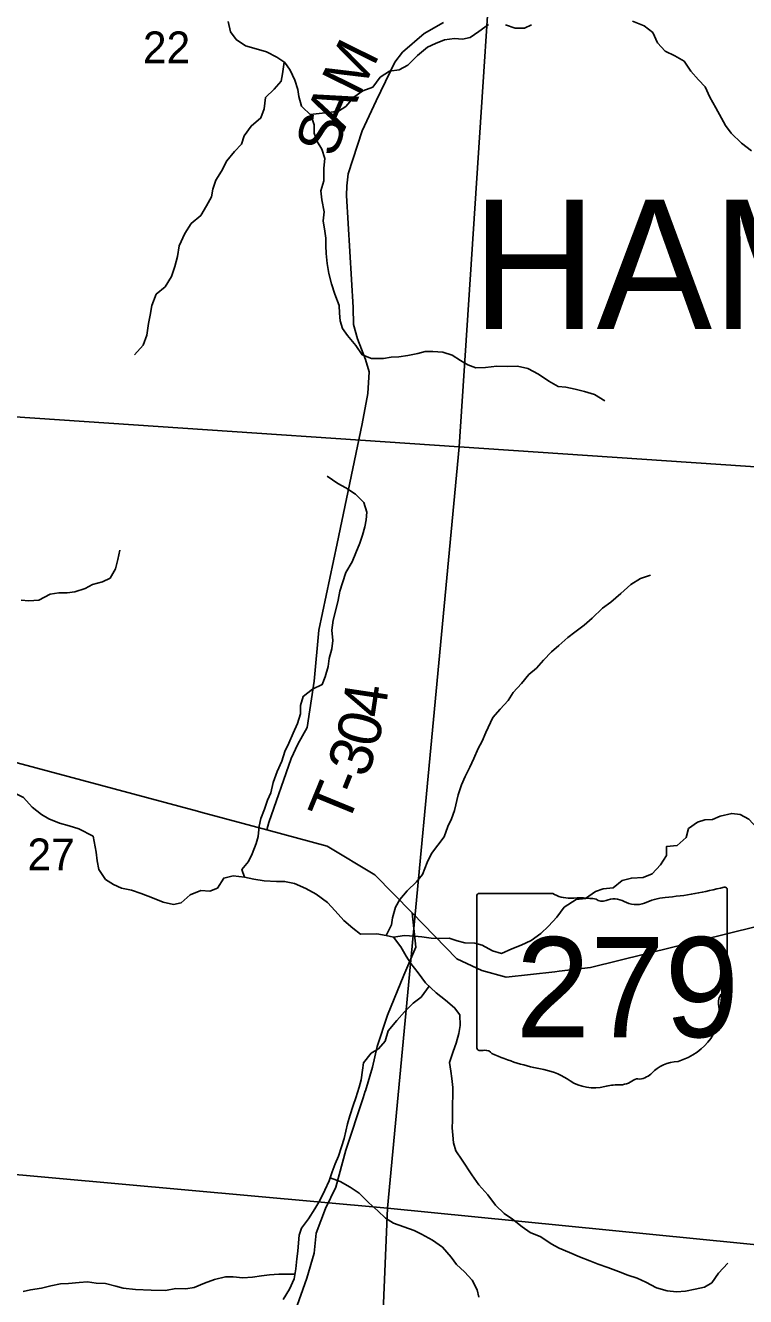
# Model space of a CAD drawing. Extents: x 1715311 to 2083412, y 146837 to 553079.
# Drawn here: x 1902515 to 1907523, y 315575 to 324418 of the extents above; entities that cross this region are included whole.
import ezdxf

# ---------------------------------------------------------------- set-up
doc = ezdxf.new("R2010")
doc.units = 0
for name, color, linetype in [('GM_X_County_Road', 7, 'Continuous'), ('GM_X_Minor_River', 7, 'Continuous'), ('GM_X_Section', 7, 'Continuous'), ('GM_X_Section_Text', 7, 'Continuous'), ('GM_X_State_Location', 7, 'Continuous'), ('GM_X_State_Route', 7, 'Continuous'), ('GM_X_State_Shield', 7, 'Continuous'), ('GM_X_Township_Road', 7, 'Continuous'), ('GM_X_Township_Road_Text', 7, 'Continuous'), ('GM_X_Township_Text', 7, 'Continuous')]:
    doc.layers.add(name, color=color, linetype=linetype)

msp = doc.modelspace()

# ---------------------------------------------------------------- linework, layer by layer
at = {"layer": 'GM_X_County_Road'}
for points in [[(1904879, 317007.3), (1904928.5, 317172.3), (1904960.7, 317314.6), (1905032.9, 317532.9), (1905147.2, 317811.2), (1905229.5, 318005.5), (1905203.4, 318244.5)], [(1904390.6, 315473.9), (1904472.8, 315704.2), (1904523, 315876.5), (1904537.2, 316016.7), (1904601.4, 316188.9), (1904673.6, 316337.1), (1904743.9, 316593.5), (1904864.3, 316958), (1904878.4, 317005.1), (1904879, 317007.3)]]:
    msp.add_lwpolyline(points, dxfattribs=at)
at = {"layer": 'GM_X_Minor_River'}
for points in [[(1903925.3, 324445.3), (1903941, 324373.2), (1903980.8, 324319), (1904044.5, 324276.7), (1904118.4, 324254.4), (1904190.2, 324234.1), (1904264, 324197.8), (1904317.8, 324159.5), (1904355.5, 324107.4), (1904387.2, 324037.2), (1904409, 323973.1), (1904416.8, 323923), (1904434.5, 323856.9), (1904502.2, 323790.6), (1904523.9, 323726.5), (1904521.7, 323668.4), (1904543.4, 323610.3), (1904575.2, 323558.1), (1904596.9, 323492), (1904590.7, 323424), (1904590.4, 323337.9), (1904570.1, 323268), (1904575.9, 323203.9), (1904591.6, 323121.8), (1904585.3, 323057.7), (1904597.1, 322987.6), (1904602.9, 322937.6), (1904604.7, 322885.5), (1904606.5, 322831.5), (1904612.2, 322761.4), (1904624, 322693.3), (1904643.7, 322621.2), (1904667.4, 322549.1), (1904697, 322468.9), (1904698.8, 322416.8), (1904704.6, 322362.8), (1904720.4, 322310.7), (1904754.2, 322260.5), (1904811.8, 322190.3), (1904857.6, 322126), (1904921.4, 322099.8), (1905005.3, 322101.5), (1905057.2, 322109.3), (1905111.2, 322113), (1905175.1, 322122.8), (1905243.1, 322136.6), (1905295.1, 322150.4), (1905347, 322150.2), (1905416.9, 322143.9), (1905482.7, 322123.6), (1905540.5, 322087.4), (1905592.4, 322057.2), (1905646.2, 322034.9), (1905714.1, 322038.7), (1905794.1, 322046.4), (1905866, 322046.1), (1905935.9, 322047.8), (1906009.7, 322031.5), (1906083.5, 321991.2), (1906155.2, 321942.9), (1906219, 321906.6), (1906272.9, 321900.4), (1906336.8, 321888.2), (1906402.6, 321871.9), (1906472.5, 321849.6), (1906544.2, 321805.3)], [(1906735.7, 324448.5), (1906817.5, 324414.1), (1906877.2, 324367.9), (1906910.9, 324297.7), (1906964.7, 324239.5), (1907030.4, 324205.2), (1907096.2, 324168.9), (1907141.9, 324098.7), (1907195.6, 324040.4), (1907241.4, 323990.2), (1907275.1, 323918), (1907316.7, 323843.8), (1907356.4, 323771.6), (1907384.2, 323721.5), (1907422, 323667.3), (1907493.6, 323599), (1907563.3, 323546.6)], [(1904495.3, 323797.3), (1904558.1, 323804.4), (1904622.1, 323812.1), (1904692, 323821.9), (1904742.1, 323853.7), (1904798.3, 323919.5), (1904862.3, 323963.3), (1904930.3, 323989.1), (1904982.5, 324056.9), (1905046.6, 324098.7), (1905114.5, 324108.5), (1905174.6, 324142.2), (1905240.8, 324208), (1905310.9, 324265.8), (1905366.9, 324291.6), (1905428.9, 324317.4), (1905498.9, 324327.1), (1905554.8, 324322.9), (1905606.8, 324334.7), (1905666.8, 324376.5), (1905734.9, 324424.3)], [(1905852.8, 324421.8), (1905920.6, 324399.6), (1905984.5, 324399.3), (1906034.5, 324421.1)], [(1904313, 324162.9), (1904301.5, 324081.6), (1904293.3, 324029.6), (1904245.2, 323973.7), (1904185, 323915.9), (1904174.8, 323837.9), (1904152.6, 323773.9), (1904084.4, 323718.1), (1904036.2, 323650.3), (1904018.1, 323592.3), (1903967.9, 323540.5), (1903915.8, 323476.6), (1903877.5, 323404.7), (1903839.3, 323340.8), (1903819.1, 323278.8), (1903809, 323224.8), (1903774.8, 323162.9), (1903734.6, 323095), (1903668.4, 323039.3), (1903622.3, 322971.4), (1903584, 322885.5), (1903571.7, 322809.5), (1903553.5, 322741.5), (1903531.3, 322671.5), (1903487.1, 322599.6), (1903424.9, 322547.8), (1903392.7, 322469.9), (1903382.5, 322401.9), (1903370.3, 322343.9), (1903358, 322263.9), (1903333.8, 322193.9), (1903273.6, 322126.1)], [(1904134.1, 318775.1), (1904140.3, 318846.5), (1904152.5, 318900.5), (1904176.7, 318966.4), (1904198.9, 319028.4), (1904221.1, 319080.3), (1904237.3, 319150.3), (1904265.6, 319228.3), (1904297.8, 319300.2), (1904318, 319366.2), (1904346.2, 319424.1), (1904376.4, 319494), (1904406.6, 319562), (1904426.9, 319627.9), (1904427.1, 319686), (1904447.3, 319749.9), (1904511.4, 319799.7), (1904579.4, 319833.5), (1904599.6, 319885.4), (1904619.8, 319959.4), (1904628, 320013.4), (1904646.3, 320081.4), (1904652.5, 320139.4), (1904646.7, 320211.5), (1904655, 320281.5), (1904673.2, 320353.5), (1904689.5, 320419.5), (1904701.7, 320483.5), (1904719.9, 320539.4), (1904744.1, 320611.4), (1904786.3, 320687.3), (1904812.5, 320749.2), (1904840.7, 320817.2), (1904858.9, 320871.1), (1904875.1, 320929.1), (1904883.3, 320979.1), (1904889.5, 321031.1), (1904867.7, 321099.3), (1904810, 321157.5), (1904742.3, 321201.8), (1904688.5, 321232), (1904612.7, 321282.4)], [(1902484.3, 320420), (1902538.2, 320415.8), (1902608.1, 320419.5), (1902686.2, 320461.2), (1902746.1, 320471), (1902804.1, 320470.8), (1902858, 320476.6), (1902930, 320500.3), (1902982, 320528.1), (1903050, 320547.9), (1903104, 320571.7), (1903140.2, 320637.6), (1903156.5, 320701.6), (1903170.7, 320767.6)], [(1905426.5, 318772.3), (1905452.7, 318845.4), (1905476.8, 318899.4), (1905499, 318957.3), (1905523.4, 319065.3), (1905547.6, 319135.3), (1905571.8, 319193.2), (1905606, 319257.1), (1905632.2, 319319.1), (1905664.4, 319387), (1905690.5, 319438.9), (1905716.7, 319498.9), (1905765.1, 319602.8), (1905815.2, 319660.6), (1905871.4, 319722.4), (1905907.5, 319776.3), (1905963.7, 319840.2), (1906015.8, 319902), (1906067.9, 319945.8), (1906118.1, 320001.7), (1906172.2, 320061.5), (1906224.3, 320105.3), (1906286.4, 320159.1), (1906336.5, 320197), (1906400.6, 320246.8), (1906456.7, 320294.6), (1906528.9, 320364.4), (1906585, 320406.2), (1906655.1, 320466), (1906725.2, 320529.7), (1906791.3, 320569.5), (1906861.3, 320593.2)], [(1901738.7, 319746.3), (1901782.4, 319680.1), (1901780.2, 319610.1), (1901782, 319560), (1901809.7, 319495.9), (1901845.4, 319407.7), (1901893, 319337.5), (1901964.8, 319289.1), (1902020.6, 319260.9), (1902092.3, 319220.6), (1902162.1, 319180.3), (1902225.8, 319130), (1902301.7, 319123.7), (1902369.6, 319109.5), (1902435.4, 319079.2), (1902501.2, 319046.9), (1902560.9, 318980.6), (1902626.6, 318928.3), (1902678.4, 318898.1), (1902752.2, 318867.8), (1902818.1, 318849.6), (1902885.9, 318829.3), (1902986.8, 318777.5)], [(1907110.3, 318768.7), (1907126.5, 318831), (1907188.5, 318874.8), (1907238.5, 318892.6), (1907292.5, 318894.4), (1907346.5, 318918.2), (1907426.5, 318935.9), (1907484.3, 318927.7), (1907546.2, 318897.4), (1907601.9, 318835.2), (1907667.5, 318767.5)], [(1902986.8, 318777.5), (1903006.9, 318667.5), (1903012.7, 318607.4), (1903024.5, 318545.3), (1903072.2, 318477.1), (1903128.1, 318442.9), (1903182, 318416.7), (1903251.8, 318402.5), (1903319.7, 318380.3), (1903399.6, 318350), (1903473.4, 318319.7), (1903545.3, 318303.5), (1903597.3, 318313.3), (1903659.5, 318369.2), (1903733.5, 318399), (1903797.4, 318394.8), (1903849.5, 318416.7), (1903893.7, 318486.7), (1903959.7, 318502.5), (1904037.6, 318492.2), (1904103.5, 318480), (1904175.4, 318467.8), (1904261.3, 318463.5), (1904317.3, 318463.4), (1904385.2, 318449.1), (1904465, 318414.8), (1904536.8, 318374.6), (1904614.6, 318316.3), (1904668.4, 318258.1), (1904730.1, 318191.8), (1904791.9, 318137.6), (1904845.8, 318095.3), (1904957.7, 318099), (1905023.6, 318086.8), (1905075.5, 318076.6), (1905125.3, 318008.4), (1905163.1, 317942.2), (1905194.9, 317892.1), (1905246.6, 317827.8), (1905296.4, 317757.6), (1905370.1, 317689.3), (1905435.9, 317637), (1905499.7, 317584.8), (1905535.5, 317534.6), (1905537.3, 317460.5), (1905529.1, 317406.5), (1905510.9, 317338.5), (1905488.8, 317280.5), (1905464.5, 317202.5), (1905472.3, 317142.4), (1905480.2, 317092.3), (1905486, 317030.2), (1905487.8, 316970.1), (1905485.6, 316918.1), (1905485.3, 316799.9), (1905483.1, 316749.9), (1905487, 316697.8), (1905492.8, 316645.7), (1905508.6, 316589.6), (1905552.4, 316523.4), (1905620, 316423.1), (1905667.8, 316352.9), (1905729.5, 316282.6), (1905783.2, 316212.3), (1905845, 316152.1), (1905902.8, 316113.9), (1905968.6, 316059.6), (1906024.5, 316021.4), (1906098.3, 315991.1), (1906170.1, 315942.9), (1906226, 315912.7), (1906297.8, 315882.4), (1906367.7, 315852.2), (1906439.6, 315823.9), (1906497.4, 315801.7), (1906565.3, 315777.5), (1906639.2, 315749.2), (1906703.1, 315725), (1906768.9, 315702.8), (1906828.8, 315674.6), (1906904.6, 315636.3), (1906976.5, 315614.1), (1907042.4, 315607.9), (1907104.4, 315613.7), (1907172.4, 315627.5), (1907238.4, 315641.3), (1907288.5, 315671.2), (1907334.6, 315737.1), (1907398.8, 315807)], [(1904037.6, 318492.2), (1904019.8, 318546.3), (1904065.9, 318602.3), (1904092, 318654.2), (1904120.2, 318726.2), (1904134.1, 318775.1)], [(1905023.6, 318086.8), (1905059.8, 318160.8), (1905068, 318210.8), (1905088.2, 318284.8), (1905118.3, 318336.8), (1905168.5, 318398.7), (1905234.6, 318460.6), (1905276.7, 318512.5), (1905309, 318594.5), (1905339.1, 318656.5), (1905426.5, 318772.3)], [(1905075.5, 318076.6), (1905151.5, 318086.4), (1905219.4, 318082.2), (1905271.4, 318078), (1905337.3, 318067.8), (1905393.3, 318065.7), (1905461.2, 318069.5), (1905517.1, 318049.3), (1905571.1, 318037.1), (1905639, 318032.9), (1905690.9, 318018.7), (1905762.7, 317980.4), (1905826.6, 317962.2), (1905896.7, 317994.1), (1905962.7, 318019.9), (1906032.8, 318051.7), (1906098.9, 318101.6), (1906153, 318151.5), (1906211.1, 318215.4), (1906261.3, 318283.3), (1906345.4, 318337.1), (1906409.4, 318344.9), (1906479.5, 318392.8), (1906531.5, 318412.6), (1906601.5, 318418.4), (1906663.6, 318470.3), (1906729.6, 318486.1), (1906811.6, 318489.9), (1906873.6, 318515.7), (1906931.7, 318577.6), (1906971.9, 318643.6), (1906972.1, 318705.6), (1907048.1, 318713.4), (1907110.3, 318768.7)], [(1905321.5, 317734.3), (1905266.1, 317657.6), (1905212, 317615.7), (1905151.9, 317555.8), (1905097.7, 317495.9), (1905037.5, 317424), (1905017.3, 317352), (1904969.2, 317298), (1904919.1, 317268.2), (1904867, 317202.2), (1904858.8, 317150.2), (1904848.6, 317082.2), (1904836.5, 317032.1), (1904812.2, 316958.1), (1904794.1, 316904.1), (1904769.9, 316832.1), (1904753.7, 316778.1), (1904743.6, 316726.1), (1904731.4, 316674), (1904713.3, 316616), (1904691.1, 316552), (1904668.9, 316498), (1904648.8, 316442), (1904626.6, 316380), (1904596.4, 316316), (1904562.2, 316244.1), (1904528.1, 316186.1), (1904483.9, 316116.1), (1904433.7, 316052.2), (1904417.6, 316002.2), (1904413.4, 315948.2), (1904409.2, 315890.1), (1904403.1, 315838.1), (1904394.9, 315768), (1904384.6, 315698), (1904350.5, 315628), (1904306.3, 315556)], [(1904634.1, 316401.1), (1904702.5, 316375.8), (1904772.3, 316335.5), (1904836.2, 316295.3), (1904903.9, 316227), (1904965.7, 316170.8), (1905019.5, 316120.5), (1905075.4, 316086.3), (1905145.2, 316060.1), (1905217.1, 316035.8), (1905269, 316009.7), (1905344.8, 315967.4), (1905414.6, 315919.1), (1905476.3, 315848.9), (1905512.1, 315798.7), (1905567.9, 315748.5), (1905621.7, 315690.2), (1905655.5, 315622.1), (1905667.3, 315572)], [(1904389.6, 315731.9), (1904328.8, 315732.2), (1904276.8, 315732.3), (1904212.9, 315726.5), (1904156.9, 315718.7), (1904094.9, 315710.8), (1904026.9, 315705), (1903959, 315713.3), (1903907, 315713.4), (1903829, 315693.6), (1903761, 315667.8), (1903689, 315638), (1903631, 315630.2), (1903561, 315632.4), (1903489, 315618.6), (1903389.1, 315620.9), (1903281.2, 315625.2), (1903195.3, 315633.5), (1903143.4, 315647.6), (1903071.5, 315665.9), (1903007.5, 315668.1), (1902945.6, 315678.3), (1902889.6, 315672.4), (1902813.7, 315666.6), (1902759.7, 315664.8), (1902691.7, 315649), (1902625.7, 315633.2), (1902549.7, 315621.4), (1902499.7, 315609.5)]]:
    msp.add_lwpolyline(points, dxfattribs=at)
at = {"layer": 'GM_X_Section'}
for points in [[(1901579.3, 327187.8), (1902559.2, 327081.7), (1905895.5, 327024.8), (1905532, 321487), (1901000.1, 321792.4)], [(1905895.5, 327024.8), (1912022.8, 326362.1), (1911675.8, 321070.3), (1905532, 321487)], [(1905532, 321487), (1905031.9, 316191.2), (1899470.3, 316692.5), (1901000.1, 321792.4)], [(1911675.8, 321070.3), (1910567.5, 315641.9), (1905031.9, 316191.2), (1905532, 321487)], [(1899470.3, 316692.5), (1905031.9, 316191.2), (1904807.1, 310835.9), (1899450.6, 311126.2), (1899255.1, 311137.1)], [(1905031.9, 316191.2), (1910567.5, 315641.9), (1910301, 310496.7), (1904914.8, 310829.3), (1904807.1, 310835.9)]]:
    msp.add_lwpolyline(points, close=True, dxfattribs=at)
at = {"layer": 'GM_X_State_Route'}
for points in [[(1902440.2, 319293.9), (1902457.3, 319289.3), (1903711.3, 318951)], [(1903711.3, 318951), (1903733.8, 318944.9), (1904192.7, 318821.1), (1904612.1, 318708), (1904945.4, 318509.3), (1905203.4, 318244.5), (1905514.1, 317925.7), (1905687.8, 317843.4), (1905857.4, 317797.3), (1906195.4, 317835.4)], [(1906195.4, 317835.4), (1906227.4, 317839), (1906444.1, 317863.5), (1907786, 318195.4)]]:
    msp.add_lwpolyline(points, dxfattribs=at)
at = {"layer": 'GM_X_State_Shield'}
for p, q in [((1905654.8, 318362), (1905654.8, 317305.3)), ((1906181.5, 318380.1), (1905671.9, 318380.1)), ((1907395, 317853.6), (1907395, 318406.3)), ((1907394.8, 317853.7), (1907395, 317853.6))]:
    msp.add_line(p, q, dxfattribs=at)
for centre, major_axis, start_param, end_param in [((1906775.1, 319820.7), (1845.5, 0), 4.814394, 5.042369), ((1907375.7, 318408.6), (19.4, 0), 6.141152, 7.989035), ((1905674.7, 318364.2), (20.2, 0), 1.712693, 3.28349), ((1906302.9, 318502.8), (195.5, 0), 4.042523, 4.731795), ((1906367.7, 317786.9), (702, 0), 1.404758, 1.657858), ((1906527.1, 318369.7), (56.4, 0), 3.836095, 5.185415), ((1906609.9, 318247.6), (117.3, 0), 0.950623, 2.079405), ((1907010.5, 318057.4), (371.3, 0), 1.699011, 2.107814), ((1906761.3, 318415.1), (141.1, 0), 4.081561, 5.145723), ((1907390.5, 317813), (30, 0), 1.883978, 3.671073), ((1907374.3, 317851.4), (20.7, 0), 5.05454, 6.418171), ((1907199.7, 317743.1), (180, 0), 5.934695, 6.695948), ((1907464.4, 317622.3), (130.9, 0), 2.387724, 3.262537), ((1906878.5, 317551.9), (461.6, 0), 5.101752, 6.440018), ((1905674.9, 317303), (20.3, 0), 3.00124, 4.508301), ((1905678, 317411.1), (155.2, 0), 4.665946, 4.897461), ((1905709.7, 317244.4), (56, 0), 0.519207, 1.627899), ((1906416.3, 318193.7), (1332.7, 0), 4.195997, 4.488961), ((1907073.1, 317008.7), (252.8, 0), 1.647645, 2.488434), ((1906019, 316830.6), (417, 0), 0.823519, 1.323587), ((1906752.8, 317202.9), (149.1, 0), 4.937069, 5.64225), ((1906470, 317239.1), (264.6, 0), 4.026481, 4.996735), ((1906622.8, 316873.8), (217.4, 0), 1.495662, 1.94098), ((1906642.2, 317160), (141, 0), 4.691044, 5.507374), ((1906769.7, 317057.7), (39.7, 0), 1.147584, 2.315152)]:
    msp.add_ellipse(centre, major_axis=major_axis, ratio=0.8, start_param=start_param, end_param=end_param, dxfattribs=at)
at = {"layer": 'GM_X_Township_Road'}
msp.add_lwpolyline([(1904192.7, 318821.1), (1904207, 318872.7), (1904363.2, 319318.7), (1904409.4, 319418.7), (1904473.2, 319533.8), (1904523.2, 319856.4), (1904555.6, 320211.6), (1904683.2, 320814.3), (1904855.6, 321647.2), (1904895.6, 321857.3), (1904905.6, 322007.4), (1904880.6, 322094.9), (1904823.1, 322237.4), (1904795.6, 322337.5), (1904793.1, 322455.1), (1904748.1, 323235.4), (1904750.6, 323302.9), (1904758.1, 323385.5), (1904855.6, 323685.6), (1904953.1, 323893.2), (1905083.1, 324163.3), (1905138.1, 324230.8), (1905288.1, 324360.9), (1905423.1, 324438.4)], dxfattribs=at)

# ---------------------------------------------------------------- texts
at = {"layer": 'GM_X_Section_Text'}
for s, p in [('22', (1903331.9, 324154.7)), ('27', (1902528.9, 318540.8))]:
    msp.add_text(s, height=221, rotation=0.00001, dxfattribs=at).set_placement(p)
at = {"layer": 'GM_X_State_Location'}
for s in ['s', 'r']:
    msp.add_text(s, height=1, dxfattribs=at).set_placement((1906505.3, 317763.4))
msp.add_text('279', height=1, rotation=0.00001, dxfattribs=at).set_placement((1906152.3, 317690.6))
at = {"layer": 'GM_X_State_Shield'}
msp.add_text('279', height=696.1, dxfattribs=at).set_placement((1905924.7, 317379.8))
at = {"layer": 'GM_X_Township_Road_Text'}
for s, rotation, p in [('M', 63.7295, (1904833.7, 323915.2)), ('A', 66.58233, (1904730.5, 323676.6)), ('S', 72.03683, (1904670.7, 323491.1)), ('4', 81.4899, (1905009.5, 319592.9)), ('0', 76.32835, (1904960.1, 319384.5)), ('3', 69.95184, (1904886.2, 319176.1)), ('T', 67.7187, (1904750.8, 318842.2)), ('-', 68.1869, (1904836.9, 319052.3))]:
    msp.add_text(s, height=300, rotation=rotation, dxfattribs=at).set_placement(p)
at = {"layer": 'GM_X_Township_Text'}
msp.add_text('HAMILTON', height=900, rotation=0.00001, dxfattribs=at).set_placement((1905618, 322306.9))

doc.saveas('drawing.dxf')
